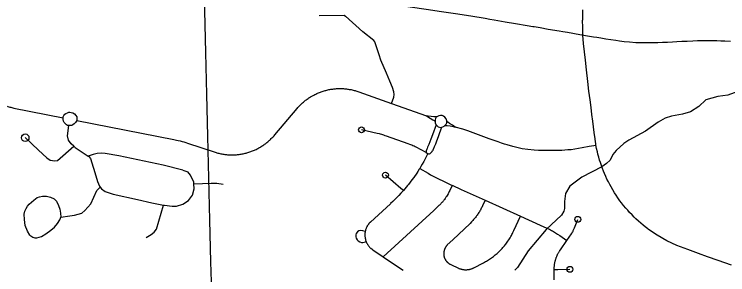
# Model space of a CAD drawing. Extents: x -19 to 366, y -4 to 359.
# Drawn here: x 141.816 to 142.965, y 195.103 to 195.521 of the extents above; entities that cross this region are included whole.
import ezdxf

# ---------------------------------------------------------------- set-up
doc = ezdxf.new("R2010")
doc.units = 0
for name, color, linetype in [('Level 10', 7, 'Continuous'), ('Level 33', 7, 'Continuous'), ('Level 34', 7, 'Continuous'), ('Level 35', 7, 'Continuous'), ('Level 60', 7, 'Continuous')]:
    doc.layers.add(name, color=color, linetype=linetype)

msp = doc.modelspace()

# ---------------------------------------------------------------- linework, layer by layer
at = {"layer": 'Level 10'}
for points in [[(142.582, 195.5131), (142.574, 195.5145), (142.551, 195.5183), (142.5265, 195.5222), (142.5041, 195.5256), (142.4795, 195.5292), (142.4533, 195.5329), (142.4098, 195.5391), (142.3884, 195.5422), (142.3596, 195.5465), (142.3411, 195.5495), (142.3161, 195.5547), (142.2931, 195.5606), (142.2835, 195.5632), (142.2764, 195.5654)], [(142.7266, 195.4884), (142.7067, 195.492), (142.6993, 195.4932), (142.6935, 195.4942), (142.6756, 195.4972), (142.6628, 195.4994), (142.653, 195.5011), (142.651, 195.5014), (142.6416, 195.5031), (142.6232, 195.5062), (142.6066, 195.509), (142.5886, 195.5121), (142.582, 195.5131)], [(142.9694, 195.4777), (142.96, 195.4782), (142.9539, 195.4784), (142.947, 195.4786), (142.9414, 195.4788), (142.9356, 195.4788), (142.9293, 195.4787), (142.9159, 195.4785), (142.9086, 195.4782), (142.8996, 195.4778), (142.8909, 195.4774), (142.8826, 195.477), (142.8757, 195.4767), (142.8679, 195.4763), (142.8599, 195.4759), (142.8523, 195.4756), (142.843, 195.4754), (142.834, 195.4753), (142.8252, 195.4754), (142.8169, 195.4757), (142.8067, 195.4764), (142.7982, 195.4772), (142.7907, 195.4781), (142.7847, 195.479), (142.7768, 195.4802), (142.7684, 195.4816), (142.7607, 195.4829), (142.7542, 195.484), (142.7489, 195.4848), (142.7424, 195.4856), (142.7266, 195.4884)]]:
    msp.add_lwpolyline(points, dxfattribs=at)
at = {"layer": 'Level 33'}
for points in [[(142.7308, 195.5288), (142.7307, 195.5122), (142.7308, 195.5117)], [(142.3071, 195.5194), (142.3471, 195.5202), (142.3494, 195.5186), (142.377, 195.4934)], [(142.7522, 195.3136), (142.7518, 195.3162), (142.7511, 195.3211), (142.7497, 195.3313), (142.7474, 195.3495), (142.7461, 195.36), (142.7447, 195.3715), (142.7431, 195.3838), (142.7414, 195.398), (142.7396, 195.4132), (142.7375, 195.4319), (142.7356, 195.4474), (142.7341, 195.4608), (142.7326, 195.4743), (142.7316, 195.4879), (142.7316, 195.5002), (142.7308, 195.5117)], [(142.4038, 195.4563), (142.3967, 195.4771), (142.395, 195.4794), (142.377, 195.4934)], [(142.4156, 195.4268), (142.4061, 195.4478), (142.4038, 195.4563)], [(142.4233, 195.3782), (142.4271, 195.3881), (142.4278, 195.3924), (142.4273, 195.3968), (142.4252, 195.4036), (142.421, 195.4139), (142.4156, 195.4268)], [(142.3016, 195.3932), (142.303, 195.3939), (142.3045, 195.3945), (142.3059, 195.3952), (142.3074, 195.3957), (142.3089, 195.3963), (142.3104, 195.3968), (142.3119, 195.3974), (142.3134, 195.3978), (142.3149, 195.3983), (142.3164, 195.3987), (142.3179, 195.3991), (142.3194, 195.3995), (142.321, 195.3999), (142.3225, 195.4002), (142.3241, 195.4005), (142.3256, 195.4008), (142.3272, 195.401), (142.3287, 195.4012), (142.3303, 195.4014), (142.3319, 195.4016), (142.3334, 195.4017), (142.335, 195.4018), (142.3366, 195.4019), (142.3382, 195.402), (142.3398, 195.402), (142.3413, 195.402), (142.3429, 195.402), (142.3445, 195.4019), (142.3461, 195.4018), (142.3476, 195.4017), (142.3492, 195.4016), (142.3508, 195.4014), (142.3524, 195.4012), (142.3539, 195.401), (142.3555, 195.4007), (142.357, 195.4005), (142.3586, 195.4002), (142.3601, 195.3998), (142.3616, 195.3995), (142.3632, 195.3991), (142.3647, 195.3987), (142.3662, 195.3982), (142.3677, 195.3978), (142.3692, 195.3973), (142.3707, 195.3968), (142.4233, 195.3782)], [(141.9166, 195.3508), (142.073, 195.3201), (142.077, 195.3192), (142.0801, 195.3185), (142.0831, 195.3178), (142.0862, 195.317), (142.0892, 195.3161), (142.0922, 195.3152), (142.0952, 195.3142), (142.1379, 195.3), (142.1394, 195.2995), (142.1409, 195.299), (142.1424, 195.2986), (142.1439, 195.2982), (142.1455, 195.2978), (142.147, 195.2975), (142.1485, 195.2972), (142.1501, 195.2969), (142.1516, 195.2966), (142.1532, 195.2963), (142.1548, 195.2961), (142.1563, 195.2959), (142.1579, 195.2958), (142.1595, 195.2956), (142.161, 195.2955), (142.1626, 195.2954), (142.1642, 195.2954), (142.1658, 195.2954), (142.1674, 195.2954), (142.1689, 195.2954), (142.1705, 195.2954), (142.1721, 195.2955), (142.1737, 195.2956), (142.1752, 195.2958), (142.1768, 195.296), (142.1784, 195.2961), (142.1799, 195.2964), (142.1815, 195.2966), (142.183, 195.2969), (142.1846, 195.2972), (142.1861, 195.2975), (142.1877, 195.2979), (142.1892, 195.2983), (142.1907, 195.2987), (142.1922, 195.2991), (142.1938, 195.2996), (142.1953, 195.3001), (142.1967, 195.3006), (142.1982, 195.3011), (142.1997, 195.3017), (142.2012, 195.3023), (142.2026, 195.3029), (142.2041, 195.3036), (142.2055, 195.3042), (142.2069, 195.3049), (142.2083, 195.3056), (142.2097, 195.3064), (142.2111, 195.3072), (142.2124, 195.3079), (142.2138, 195.3088), (142.2151, 195.3096), (142.2165, 195.3105), (142.2178, 195.3113), (142.2191, 195.3123), (142.2203, 195.3132), (142.2216, 195.3141), (142.2228, 195.3151), (142.2241, 195.3161), (142.2253, 195.3171), (142.2265, 195.3182), (142.2276, 195.3192), (142.2288, 195.3203), (142.2299, 195.3214), (142.231, 195.3225), (142.2321, 195.3236), (142.2332, 195.3248), (142.2343, 195.326), (142.2355, 195.3274), (142.2714, 195.3699), (142.2725, 195.3713), (142.2736, 195.3725), (142.2747, 195.3736), (142.2758, 195.3747), (142.2769, 195.3759), (142.278, 195.377), (142.2792, 195.3781), (142.2803, 195.3791), (142.2815, 195.3801), (142.2827, 195.3812), (142.2839, 195.3822), (142.2852, 195.3831), (142.2864, 195.3841), (142.2877, 195.385), (142.289, 195.3859), (142.2903, 195.3868), (142.2916, 195.3877), (142.293, 195.3885), (142.2981, 195.3915), (142.3002, 195.3925), (142.3016, 195.3932)], [(141.8044, 195.3736), (141.8059, 195.3731), (141.8074, 195.3727), (141.8089, 195.3723), (141.8105, 195.3719), (141.812, 195.3715), (141.8135, 195.3711), (141.8154, 195.3707), (141.8947, 195.3551)], [(142.4233, 195.3782), (142.4799, 195.3581)], [(141.9074, 195.3637), (141.9103, 195.3632), (141.9131, 195.3614), (141.9153, 195.3589), (141.9165, 195.3567), (141.9167, 195.3548), (141.9168, 195.3526), (141.9166, 195.3504), (141.9158, 195.3488), (141.9148, 195.3472), (141.9125, 195.3452), (141.9103, 195.3435), (141.9086, 195.3428), (141.9062, 195.3424), (141.9041, 195.3423), (141.9017, 195.3427), (141.9, 195.3436), (141.8983, 195.3452), (141.8966, 195.3473), (141.8955, 195.3495), (141.8946, 195.3523), (141.8946, 195.3541), (141.8949, 195.3563), (141.8959, 195.3588), (141.8975, 195.3607), (141.8993, 195.362), (141.9017, 195.3632), (141.9037, 195.3638), (141.9053, 195.3639), (141.9074, 195.3637)], [(142.4799, 195.3581), (142.4855, 195.3545), (142.4899, 195.3518), (142.4919, 195.3506), (142.4935, 195.3492)], [(142.4966, 195.3565), (142.4917, 195.3567), (142.4872, 195.3571), (142.4823, 195.3577), (142.4799, 195.3581)], [(142.5123, 195.3468), (142.5124, 195.3478), (142.5123, 195.3502), (142.5112, 195.3533), (142.5095, 195.356), (142.5074, 195.3577), (142.505, 195.3585), (142.5022, 195.3586), (142.4997, 195.3583), (142.4977, 195.3572), (142.4954, 195.3558), (142.4942, 195.354), (142.4936, 195.3517), (142.4935, 195.3492), (142.4938, 195.3468), (142.4948, 195.3444), (142.4969, 195.3421), (142.4987, 195.3406), (142.5008, 195.3398), (142.5036, 195.3396), (142.506, 195.3404), (142.508, 195.3415), (142.5099, 195.343), (142.5115, 195.3448), (142.5123, 195.3468)], [(142.5257, 195.3401), (142.5218, 195.343), (142.5169, 195.3458), (142.5143, 195.348), (142.5123, 195.3495)], [(142.4955, 195.3437), (142.4896, 195.3275), (142.487, 195.3206), (142.4853, 195.3163), (142.4835, 195.312), (142.4816, 195.3076), (142.4808, 195.3055), (142.4802, 195.3044), (142.4793, 195.3019), (142.4791, 195.3004), (142.4795, 195.2992)], [(142.5041, 195.3398), (142.4985, 195.3243), (142.4959, 195.3172), (142.4941, 195.3127), (142.4922, 195.3083), (142.4904, 195.304), (142.4897, 195.3024)], [(142.5097, 195.3428), (142.5129, 195.3425), (142.5178, 195.3418), (142.5226, 195.3408), (142.5257, 195.3401)], [(142.7527, 195.3105), (142.7418, 195.3089), (142.7306, 195.3066), (142.7128, 195.3036), (142.7073, 195.3033), (142.7023, 195.303), (142.6975, 195.3026), (142.6908, 195.3024), (142.685, 195.3023), (142.6809, 195.3022), (142.6756, 195.3022), (142.6713, 195.3021), (142.667, 195.3023), (142.6618, 195.3026), (142.6601, 195.3026), (142.6532, 195.3029), (142.6431, 195.3037), (142.634, 195.3053), (142.6187, 195.3089), (142.6098, 195.3113), (142.6053, 195.3125), (142.6005, 195.3143), (142.5953, 195.3161), (142.5809, 195.3213), (142.5461, 195.334), (142.5381, 195.3367), (142.5257, 195.3401)], [(142.4795, 195.2992), (142.4631, 195.3075), (142.4614, 195.3084), (142.4597, 195.3092), (142.458, 195.3099), (142.4562, 195.3107), (142.4545, 195.3114), (142.4527, 195.3121), (142.4503, 195.313), (142.4156, 195.3253), (142.4131, 195.3262), (142.4113, 195.3268), (142.4095, 195.3274), (142.4077, 195.328), (142.4059, 195.3285), (142.4041, 195.329), (142.4005, 195.3299), (142.3751, 195.3356)], [(142.9708, 195.1177), (142.9492, 195.1254), (142.9322, 195.1316), (142.9178, 195.1367), (142.9007, 195.143), (142.883, 195.1496), (142.8668, 195.1572), (142.8513, 195.166), (142.8374, 195.1754), (142.8361, 195.1763), (142.8319, 195.1796), (142.8286, 195.1822), (142.8247, 195.1855), (142.821, 195.1888), (142.8169, 195.1926), (142.8141, 195.1953), (142.8107, 195.1987), (142.8069, 195.2027), (142.8037, 195.2063), (142.8006, 195.2098), (142.7971, 195.214), (142.7938, 195.2182), (142.7912, 195.2216), (142.7881, 195.226), (142.7852, 195.2304), (142.7825, 195.2344), (142.7797, 195.2392), (142.7769, 195.2439), (142.7749, 195.2476), (142.7726, 195.252), (142.7704, 195.2564), (142.7683, 195.2608), (142.7665, 195.2651), (142.7648, 195.2691), (142.7631, 195.2736), (142.7614, 195.2782), (142.7597, 195.2831), (142.7585, 195.2869), (142.7571, 195.2918), (142.7559, 195.2963), (142.7549, 195.3003), (142.7537, 195.3057), (142.7525, 195.3116), (142.7522, 195.3136)], [(142.482, 195.2973), (142.4798, 195.293), (142.4776, 195.2888), (142.4754, 195.2847), (142.473, 195.2805), (142.4706, 195.2765), (142.469, 195.2735)], [(142.4795, 195.2992), (142.4795, 195.2992), (142.4807, 195.298), (142.4817, 195.2974), (142.482, 195.2973)], [(142.482, 195.2973), (142.4831, 195.297), (142.4845, 195.2971), (142.4858, 195.2976), (142.4869, 195.2986), (142.4878, 195.2995), (142.4888, 195.3009), (142.4897, 195.3024)], [(142.469, 195.2735), (142.4681, 195.2724), (142.4656, 195.2684), (142.464, 195.266), (142.4592, 195.259), (142.4564, 195.2552), (142.4535, 195.2514), (142.4506, 195.2477), (142.4492, 195.2459), (142.4449, 195.2407), (142.4426, 195.2379)], [(142.469, 195.2735), (142.4822, 195.2657), (142.4863, 195.2634), (142.4904, 195.2611), (142.4946, 195.2589), (142.4989, 195.2567), (142.5073, 195.2528), (142.5209, 195.2463)], [(142.4426, 195.2379), (142.4387, 195.2412), (142.4137, 195.2628)], [(142.5209, 195.2463), (142.5171, 195.2379), (142.5163, 195.2363), (142.5157, 195.2351), (142.5151, 195.2339), (142.5145, 195.2327), (142.5129, 195.23), (142.5118, 195.2282), (142.5111, 195.2271), (142.5103, 195.226), (142.5096, 195.2249), (142.5088, 195.2238), (142.5079, 195.2227), (142.5071, 195.2216), (142.5062, 195.2206), (142.5054, 195.2195), (142.5045, 195.2185), (142.5036, 195.2175), (142.5027, 195.2165), (142.5017, 195.2155), (142.5008, 195.2146), (142.4998, 195.2137), (142.4988, 195.2127), (142.4916, 195.206), (142.4914, 195.2058), (142.4101, 195.1314)], [(142.5209, 195.2463), (142.521, 195.2466), (142.5358, 195.2398), (142.574, 195.2225)], [(142.4426, 195.2379), (142.4418, 195.2371), (142.4386, 195.2336), (142.4354, 195.2301), (142.4321, 195.2267), (142.4287, 195.2234), (142.4253, 195.2201), (142.4219, 195.217), (142.4217, 195.2168), (142.3895, 195.1872), (142.3891, 195.1869), (142.3884, 195.1862), (142.3881, 195.1858), (142.3874, 195.1851), (142.3871, 195.1847), (142.3865, 195.1839), (142.3862, 195.1835), (142.3856, 195.1827), (142.3853, 195.1823), (142.3848, 195.1815), (142.3845, 195.181), (142.384, 195.1802), (142.3838, 195.1797), (142.3834, 195.1788), (142.3831, 195.1784), (142.3827, 195.1775), (142.3826, 195.177), (142.3822, 195.1761), (142.382, 195.1756), (142.3817, 195.1746), (142.3816, 195.1742), (142.3813, 195.1732), (142.3812, 195.1727), (142.381, 195.1717), (142.3809, 195.1712), (142.3808, 195.1703), (142.3807, 195.1698), (142.3806, 195.1688), (142.3806, 195.1683), (142.3805, 195.1673), (142.3805, 195.1668), (142.3805, 195.1658), (142.3806, 195.1653), (142.3806, 195.1643), (142.3807, 195.1638), (142.3808, 195.1628), (142.3811, 195.161), (142.3813, 195.1601), (142.3814, 195.1596), (142.3817, 195.1586), (142.3818, 195.1581), (142.3821, 195.1572), (142.3823, 195.1567), (142.3826, 195.1558), (142.3828, 195.1553), (142.3832, 195.1544), (142.3834, 195.154), (142.3839, 195.1531), (142.3841, 195.1526), (142.3846, 195.1518), (142.3849, 195.1513), (142.3854, 195.1505), (142.3857, 195.1501), (142.3863, 195.1493), (142.3866, 195.1489), (142.3872, 195.1481), (142.3876, 195.1477), (142.3882, 195.147), (142.3886, 195.1466), (142.3893, 195.1459), (142.3896, 195.1456), (142.3904, 195.1449), (142.3907, 195.1446), (142.3915, 195.144), (142.3919, 195.1437), (142.3927, 195.1431), (142.3933, 195.1427), (142.4101, 195.1314)], [(142.574, 195.2225), (142.57, 195.2135), (142.5687, 195.2108), (142.568, 195.2094), (142.5673, 195.208), (142.5665, 195.2066), (142.5657, 195.2052), (142.5649, 195.2039), (142.5641, 195.2025), (142.5632, 195.2012), (142.5623, 195.1999), (142.5615, 195.1986), (142.5605, 195.1973), (142.5596, 195.1961), (142.5586, 195.1948), (142.5576, 195.1936), (142.5566, 195.1924), (142.5556, 195.1912), (142.5545, 195.19), (142.5535, 195.1888), (142.5524, 195.1877), (142.5499, 195.1851), (142.5221, 195.1588), (142.5133, 195.1504), (142.5131, 195.1501), (142.5126, 195.1496), (142.5124, 195.1494), (142.5119, 195.1489), (142.5117, 195.1486), (142.5113, 195.1481), (142.5111, 195.1478), (142.5107, 195.1472), (142.5105, 195.1469), (142.5102, 195.1464), (142.51, 195.1461), (142.5097, 195.1455), (142.5095, 195.1452), (142.5092, 195.1446), (142.5091, 195.1443), (142.5088, 195.1436), (142.5087, 195.1433), (142.5085, 195.1427), (142.5084, 195.1424), (142.5082, 195.1417), (142.5081, 195.1414), (142.508, 195.1407), (142.5079, 195.1404), (142.5078, 195.1397), (142.5077, 195.1394), (142.5076, 195.1387), (142.5076, 195.1384), (142.5075, 195.1381), (142.5075, 195.1375), (142.5075, 195.1355), (142.5076, 195.1348), (142.5076, 195.1345), (142.5077, 195.1338), (142.5077, 195.1335), (142.5078, 195.1328), (142.5079, 195.1325), (142.5081, 195.1318), (142.5081, 195.1315), (142.5083, 195.1309), (142.5084, 195.1305), (142.5087, 195.1299), (142.5088, 195.1296), (142.509, 195.129), (142.5091, 195.1286), (142.5095, 195.128), (142.5096, 195.1277), (142.5099, 195.1271), (142.5101, 195.1268), (142.5104, 195.1263), (142.5106, 195.126), (142.511, 195.1254), (142.5112, 195.1251), (142.5116, 195.1246), (142.5118, 195.1243), (142.5122, 195.1238), (142.5125, 195.1236), (142.5129, 195.1231), (142.5132, 195.1228), (142.5136, 195.1223), (142.5139, 195.1221), (142.5144, 195.1217), (142.5147, 195.1215), (142.5152, 195.121), (142.5155, 195.1208), (142.516, 195.1205), (142.5163, 195.1203), (142.5169, 195.1199), (142.5172, 195.1197), (142.5178, 195.1194), (142.5181, 195.1193), (142.5188, 195.1189), (142.5312, 195.1132), (142.5321, 195.1128), (142.5326, 195.1126), (142.5335, 195.1123), (142.5339, 195.1121)], [(142.574, 195.2225), (142.631, 195.1968)], [(142.5339, 195.1121), (142.5349, 195.1118), (142.5354, 195.1117), (142.5364, 195.1114), (142.5368, 195.1113), (142.5378, 195.1111), (142.5383, 195.111), (142.5393, 195.1109), (142.5398, 195.1108), (142.5408, 195.1107), (142.5413, 195.1107), (142.5423, 195.1106), (142.5428, 195.1106), (142.5435, 195.1106), (142.5437, 195.1106), (142.5442, 195.1106), (142.5447, 195.1107), (142.5458, 195.1108), (142.5463, 195.1108), (142.5473, 195.111), (142.5478, 195.1111), (142.5488, 195.1112), (142.5493, 195.1114), (142.5503, 195.1116), (142.5508, 195.1117), (142.5518, 195.112), (142.5523, 195.1122), (142.5532, 195.1126), (142.5537, 195.1128), (142.5547, 195.1132), (142.5551, 195.1134), (142.5561, 195.1138), (142.5715, 195.1218), (142.5731, 195.1227), (142.5748, 195.1236), (142.5764, 195.1245), (142.5781, 195.1255), (142.5797, 195.1265), (142.5813, 195.1275), (142.5828, 195.1286), (142.5844, 195.1297), (142.5859, 195.1308), (142.5874, 195.1319), (142.5889, 195.1331), (142.5904, 195.1343), (142.5919, 195.1355), (142.5933, 195.1367), (142.5947, 195.138), (142.5961, 195.1393), (142.5975, 195.1406), (142.5988, 195.1419), (142.6001, 195.1433), (142.6014, 195.1447), (142.6027, 195.1461), (142.6039, 195.1475), (142.6051, 195.1489), (142.6064, 195.1504), (142.6075, 195.1519), (142.6087, 195.1534), (142.6098, 195.1549), (142.6109, 195.1565), (142.6126, 195.1589), (142.6145, 195.1621), (142.6155, 195.1638), (142.6164, 195.1654), (142.6173, 195.1671), (142.6182, 195.1688), (142.619, 195.1705), (142.6205, 195.1735), (142.631, 195.1968)], [(142.631, 195.1968), (142.6627, 195.1825), (142.6733, 195.1777), (142.6761, 195.1764), (142.6778, 195.1756), (142.6795, 195.1747), (142.6811, 195.1738), (142.6828, 195.1729), (142.6844, 195.1719), (142.686, 195.1709), (142.6876, 195.1699), (142.6892, 195.1688), (142.6908, 195.1678), (142.6942, 195.1654), (142.7055, 195.1574)], [(142.7055, 195.1574), (142.7132, 195.1684), (142.7135, 195.1688), (142.7137, 195.1692), (142.7143, 195.1701), (142.7145, 195.1705), (142.715, 195.1714), (142.7152, 195.1718), (142.7157, 195.1727), (142.7159, 195.1731), (142.7161, 195.1736), (142.7173, 195.1767), (142.7179, 195.1781), (142.7233, 195.1916)], [(142.3811, 195.1721), (142.3771, 195.1733), (142.374, 195.1736), (142.3709, 195.1731), (142.3686, 195.1714), (142.3667, 195.1688), (142.3659, 195.1669), (142.3658, 195.1637), (142.3665, 195.1614), (142.368, 195.1588), (142.3697, 195.1571), (142.3725, 195.1553), (142.3751, 195.1545), (142.3771, 195.1542), (142.3796, 195.1547), (142.3814, 195.1555), (142.3825, 195.1561)], [(142.6855, 195.1111), (142.6855, 195.1125), (142.6855, 195.1135), (142.6855, 195.1144), (142.6856, 195.1154), (142.6857, 195.1163), (142.6857, 195.1172), (142.6859, 195.1182), (142.686, 195.1191), (142.6861, 195.1201), (142.6863, 195.121), (142.6864, 195.1219), (142.6866, 195.1229), (142.6868, 195.1238), (142.6871, 195.1247), (142.6873, 195.1256), (142.6876, 195.1265), (142.6878, 195.1274), (142.6881, 195.1283), (142.6884, 195.1292), (142.6887, 195.1301), (142.6891, 195.131), (142.6894, 195.1319), (142.6898, 195.1328), (142.6901, 195.1337), (142.6905, 195.1345), (142.6909, 195.1354), (142.6914, 195.1362), (142.6918, 195.1371), (142.6922, 195.1379), (142.6927, 195.1387), (142.6932, 195.1395), (142.6937, 195.1403), (142.6942, 195.1411), (142.6947, 195.1419), (142.6953, 195.1427), (142.7055, 195.1574)], [(142.4101, 195.1314), (142.4284, 195.1192), (142.4421, 195.1101)], [(142.6855, 195.1111), (142.691, 195.1112), (142.7107, 195.1113)], [(142.6856, 195.0941), (142.6855, 195.1111)]]:
    msp.add_lwpolyline(points, dxfattribs=at)
for centre in [(142.3751, 195.3356), (142.4137, 195.2628), (142.7233, 195.1916), (142.7107, 195.1113)]:
    msp.add_circle(centre, 0.00473, dxfattribs=at)
at = {"layer": 'Level 34'}
for points in [[(141.9117, 195.3093), (141.9079, 195.3131), (141.9034, 195.3191), (141.9019, 195.3259), (141.9039, 195.3423)], [(141.8337, 195.3231), (141.855, 195.3027), (141.8682, 195.2904), (141.8738, 195.287), (141.8774, 195.2861), (141.8816, 195.2856), (141.8854, 195.2865), (141.9117, 195.3093)], [(141.914, 195.3071), (141.9117, 195.3093)], [(141.914, 195.3071), (141.9352, 195.2933)], [(142.0877, 195.2709), (142.0557, 195.2788), (141.9842, 195.2938), (141.9625, 195.2976), (141.9566, 195.2983), (141.9496, 195.2976), (141.943, 195.2959), (141.9352, 195.2933)], [(141.9352, 195.2933), (141.936, 195.2928), (141.9388, 195.2893), (141.9409, 195.2823), (141.9458, 195.2669), (141.9503, 195.2523), (141.9535, 195.2449), (141.9545, 195.2435)], [(142.0877, 195.2709), (142.0924, 195.2692), (142.0954, 195.2679)], [(142.1053, 195.2489), (142.1052, 195.2512), (142.1, 195.2627), (142.0954, 195.2679)], [(142.0703, 195.2129), (142.0773, 195.2128), (142.0874, 195.2163), (142.0965, 195.2222), (142.1031, 195.2306), (142.1056, 195.2407), (142.1053, 195.2489)], [(142.1053, 195.2489), (142.1331, 195.2498), (142.1421, 195.2497), (142.1522, 195.248)], [(141.8908, 195.1952), (141.9053, 195.1971), (141.9128, 195.1986), (141.9188, 195.2002), (141.9248, 195.2017), (141.9297, 195.2059), (141.9391, 195.2168), (141.949, 195.2382), (141.9545, 195.2435)], [(141.9545, 195.2435), (141.9566, 195.2407), (141.9625, 195.2366), (141.9751, 195.232), (142.0142, 195.2236), (142.0375, 195.2184), (142.0565, 195.2145)], [(141.8413, 195.166), (141.8371, 195.1726), (141.8337, 195.182), (141.8324, 195.1915), (141.8322, 195.1999), (141.8332, 195.205), (141.835, 195.209), (141.8371, 195.2126), (141.84, 195.2159), (141.8473, 195.2227), (141.853, 195.2266), (141.8568, 195.2281), (141.8613, 195.2289), (141.8679, 195.2289), (141.8744, 195.2274), (141.88, 195.2247), (141.8841, 195.2207), (141.8874, 195.214), (141.8893, 195.2079), (141.8904, 195.2015), (141.8908, 195.1952)], [(142.0283, 195.1622), (142.0364, 195.1674), (142.0413, 195.171), (142.045, 195.176), (142.0565, 195.2145)], [(142.0565, 195.2145), (142.0581, 195.2142), (142.0703, 195.2129)], [(141.8413, 195.166), (141.8458, 195.163), (141.8489, 195.1621), (141.8525, 195.1621), (141.856, 195.1629), (141.8598, 195.1641), (141.867, 195.1686), (141.8748, 195.1743), (141.8809, 195.1793), (141.8857, 195.1847), (141.8895, 195.1908), (141.8904, 195.1933), (141.8908, 195.1952)]]:
    msp.add_lwpolyline(points, dxfattribs=at)
msp.add_circle((141.8337, 195.3229), 0.00603, dxfattribs=at)
at = {"layer": 'Level 35'}
for points in [[(143.2615, 195.4571), (143.2579, 195.4514), (143.2526, 195.4456), (143.2483, 195.4424), (143.2422, 195.4397), (143.2236, 195.4375), (143.213, 195.4376), (143.184, 195.4399), (143.1575, 195.4383), (143.1332, 195.4354), (143.1129, 195.4286), (143.0696, 195.41), (143.0507, 195.4044), (143.0349, 195.402), (142.9921, 195.3987), (142.9754, 195.3952), (142.965, 195.3916), (142.949, 195.3892), (142.9298, 195.3836)], [(142.9298, 195.3836), (142.9184, 195.3732), (142.9051, 195.3646), (142.892, 195.3606), (142.8744, 195.3575), (142.8643, 195.3545), (142.8526, 195.348), (142.8324, 195.3333), (142.8057, 195.319), (142.7975, 195.3135)], [(142.7975, 195.3135), (142.7851, 195.3022), (142.7796, 195.2959), (142.7756, 195.287), (142.7695, 195.2812), (142.7621, 195.2761), (142.73, 195.2597), (142.7107, 195.2451), (142.7034, 195.233), (142.7021, 195.2203), (142.7022, 195.2093), (142.7011, 195.2047), (142.6973, 195.1985), (142.6724, 195.1752), (142.6433, 195.1408), (142.6261, 195.1141), (142.6218, 195.1099)]]:
    msp.add_lwpolyline(points, dxfattribs=at)
at = {"layer": 'Level 60'}
for points in [[(146.7783, 1.697), (146.5788, 10.3131), (146.3785, 18.9294), (146.1776, 27.5458), (145.9759, 36.1624), (145.7736, 44.7791), (145.5705, 53.396), (145.3668, 62.013), (145.1624, 70.6301), (144.9572, 79.2474), (144.7514, 87.8648), (144.5449, 96.4823), (144.3377, 105.1), (144.1299, 113.7179), (143.9213, 122.3359), (143.712, 130.954), (143.5021, 139.5723), (143.2915, 148.1907), (143.0802, 156.8092), (142.8682, 165.4279), (142.6555, 174.0468), (142.4422, 182.6658), (142.2282, 191.2849), (142.0135, 199.9042), (141.7981, 208.5236), (141.582, 217.1432), (141.3653, 225.7629), (141.1479, 234.3828), (140.9298, 243.0028), (140.711, 251.623), (140.4916, 260.2433), (140.2715, 268.8638), (140.0508, 277.4844), (139.8293, 286.1051), (139.6072, 294.726), (139.3845, 303.3471), (139.161, 311.9683), (138.937, 320.5896), (138.7122, 329.2111), (138.4868, 337.8328), (138.2607, 346.4546)], [(0, 189.5162), (7.1121, 189.5206), (14.2243, 189.5339), (21.3364, 189.556), (28.4484, 189.5869), (35.5605, 189.6267), (42.6725, 189.6754), (49.7844, 189.7329), (56.8962, 189.7992), (64.0079, 189.8744), (71.1196, 189.9584), (78.2311, 190.0512), (85.3425, 190.1529), (92.4538, 190.2635), (99.5649, 190.3829), (106.6759, 190.5111), (113.7867, 190.6482), (120.8974, 190.7941), (128.0078, 190.9489), (135.1181, 191.1125), (142.2282, 191.2849), (149.338, 191.4662), (156.4476, 191.6563), (163.5569, 191.8553), (170.666, 192.0631), (177.7749, 192.2798), (184.8835, 192.5053), (191.9917, 192.7396), (199.0997, 192.9828), (206.2074, 193.2348), (213.3147, 193.4956), (220.4218, 193.7653), (227.5285, 194.0438), (234.6348, 194.3312), (241.7408, 194.6274), (248.8464, 194.9324), (255.9516, 195.2463), (263.0564, 195.569), (270.1608, 195.9005), (277.2648, 196.2409), (284.3683, 196.5901), (291.4715, 196.9481), (298.5741, 197.315), (305.6763, 197.6907), (312.7781, 198.0753), (319.8793, 198.4686), (326.9801, 198.8708), (334.0804, 199.2818), (341.1801, 199.7017)]]:
    msp.add_spline(points, degree=3, dxfattribs=at)

doc.saveas('drawing.dxf')
